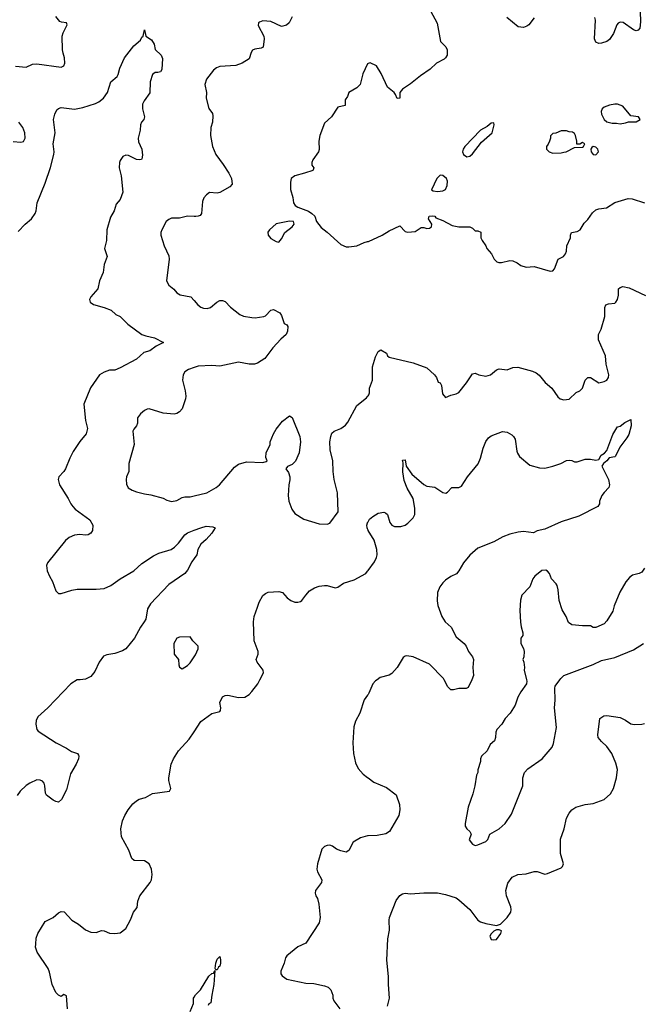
# Model space of a CAD drawing. Header units: inches. Extents: x 2001573 to 2220545, y 644482 to 846830.
# Tile 259 of 656: x 2108701 to 2113335, y 707583 to 714913. Entities that reach past the tile are written whole.
import ezdxf

# ---------------------------------------------------------------- set-up
doc = ezdxf.new("R2010")
doc.units = ezdxf.units.IN
doc.header["$MEASUREMENT"] = 0
for name, color, linetype in [('C1700', 7, 'Continuous'), ('C1701', 7, 'Continuous'), ('C1710', 7, 'Continuous'), ('C1711', 7, 'Continuous')]:
    doc.layers.add(name, color=color, linetype=linetype)

msp = doc.modelspace()

# ---------------------------------------------------------------- linework, layer by layer
at = {"layer": 'C1700', "color": 5}
for points, elevation in [([(2109150.4, 710000), (2109130, 709997.7), (2109081.3, 709970), (2108910, 709789.6), (2108836.7, 709723.3), (2108823.8, 709696.2), (2108820.5, 709670), (2108828, 709630), (2108838, 709618), (2108974, 709530), (2109050.8, 709490), (2109086, 709466), (2109130.4, 709450.4), (2109138.8, 709438.8), (2109142, 709430), (2109139.1, 709410), (2109121.6, 709370), (2109080.5, 709299.5), (2109050, 709179), (2109012.5, 709107.5), (2108990, 709089.2), (2108970, 709093.2), (2108950, 709103.7), (2108900.1, 709140.1), (2108894, 709154), (2108889.5, 709209.5), (2108882.7, 709230), (2108870, 709245.2), (2108852.9, 709252.9), (2108830, 709253.3), (2108777.3, 709230), (2108750, 709211.6), (2108705.5, 709170), (2108682.9, 709137.1)], 320), ([(2109058, 707550), (2109050, 707646), (2109030, 707655.3), (2109010, 707642), (2108990, 707652.3), (2108970, 707672), (2108942.4, 707730), (2108922.9, 707822.9), (2108912.8, 707850), (2108830.9, 707970.9), (2108819.7, 708010), (2108820.4, 708030), (2108824.9, 708075.1), (2108837.4, 708110), (2108890, 708199.1), (2108949.7, 708230.3), (2108990, 708264.4), (2109010, 708274), (2109031.3, 708271.3), (2109089, 708209), (2109139.5, 708179.5), (2109190, 708137.6), (2109230, 708120.3), (2109270, 708119.1), (2109310, 708133.4), (2109330, 708130.5), (2109370, 708112.4), (2109409.6, 708110.4), (2109450, 708116), (2109490, 708146.8), (2109526.7, 708213.3), (2109548.2, 708270), (2109575.3, 708304.7), (2109581.5, 708350), (2109595, 708390), (2109671.1, 708490), (2109681.1, 708510), (2109688, 708550), (2109682, 708590), (2109666, 708630), (2109630, 708650.8), (2109552.8, 708652.8), (2109536.9, 708670), (2109513.6, 708730), (2109459.8, 708830), (2109453.5, 708890), (2109465.3, 708950), (2109483.2, 708990), (2109509, 709030), (2109544.3, 709075.7), (2109570, 709098.5), (2109590, 709110.2), (2109636.9, 709123.1), (2109690, 709152), (2109817.2, 709170), (2109827, 709190), (2109811.6, 709250), (2109811.8, 709270), (2109829.6, 709370), (2109846.6, 709410), (2109884.4, 709470), (2109962.9, 709557.1), (2110000, 709612.8)], 320), ([(2109970.9, 707530), (2109994.3, 707590), (2109996, 707630), (2110000, 707637.1)], 280)]:
    msp.add_lwpolyline(points, dxfattribs=dict(at, elevation=elevation))
at = {"layer": 'C1701', "color": 5}
for points, elevation in [([(2108670, 714566.7), (2108750, 714560.9), (2108797.5, 714582.5), (2108830, 714585.5), (2109010, 714559.1), (2109029.5, 714570.5), (2109036.2, 714590), (2109035.6, 714630), (2109024, 714664), (2109020.7, 714690), (2109018.5, 714790), (2109025.3, 714814.7), (2109055.1, 714875.1), (2109049.3, 714889.3), (2109013.6, 714893.6), (2109000.1, 714900.1), (2108970, 714937.2)], 340), ([(2108690, 713336.5), (2108741.1, 713390), (2108790, 713430.3), (2108815.7, 713470), (2108823.1, 713490), (2108830.9, 713550), (2108890, 713696.3), (2108930, 713814), (2108955.6, 713910), (2108958.7, 713930), (2108950.9, 713990), (2108964.4, 714070), (2108952.4, 714170), (2108962.6, 714210), (2108978.9, 714241.1), (2108990, 714253), (2109010, 714259.3), (2109110, 714247.7), (2109170, 714259.5), (2109265.2, 714290), (2109290, 714302), (2109326, 714330), (2109355.8, 714370), (2109379.7, 714450), (2109426, 714490), (2109435.2, 714504.8), (2109447, 714553), (2109481.1, 714630), (2109550, 714719.1), (2109599.2, 714760.8), (2109610, 714782), (2109619.3, 714790), (2109630, 714838), (2109639.1, 714790), (2109682.8, 714762.8), (2109701.6, 714730), (2109710, 714691.3), (2109754.8, 714650), (2109764.5, 714624.5), (2109758.3, 714541.7), (2109750, 714524), (2109730, 714519.3), (2109710, 714520.9), (2109690, 714505.2), (2109673.1, 714450), (2109670.2, 714369.8), (2109628.2, 714310), (2109615.8, 714284.2), (2109614.6, 714250), (2109630.5, 714189.5), (2109626, 714170), (2109607.3, 714150), (2109600.7, 714130), (2109599.1, 714090), (2109583, 714030), (2109584.4, 714004.4), (2109610.4, 713950), (2109614.2, 713905.8), (2109610, 713878), (2109607.1, 713872.9), (2109590.5, 713869.5), (2109570, 713873.6), (2109510, 713902), (2109490, 713904.5), (2109470, 713894), (2109450, 713866), (2109444.4, 713850), (2109441.3, 713810), (2109455.5, 713750), (2109470, 713628.7), (2109450, 713575.1), (2109420.5, 713539.5), (2109403.7, 713490), (2109377.8, 713442.2), (2109350.3, 713350), (2109348.4, 713270), (2109333, 713210), (2109352.7, 713150), (2109330.4, 713090), (2109321.6, 713030), (2109294.4, 712970), (2109282, 712910), (2109231.3, 712850), (2109221, 712830), (2109226, 712810), (2109250, 712794), (2109329.3, 712770.7), (2109381, 712750), (2109418, 712718), (2109450, 712704.7), (2109505.5, 712645.5), (2109610, 712570.6), (2109639, 712559), (2109705.5, 712545.5), (2109770.5, 712510), (2109717.5, 712482.5), (2109670.8, 712449.2), (2109625.5, 712434.5), (2109570, 712385.1), (2109450, 712322), (2109410, 712304.5), (2109370, 712303.7), (2109330, 712289.5), (2109294.8, 712270), (2109227.2, 712172.8), (2109179.5, 712050), (2109192, 711930), (2109204.9, 711870), (2109197.1, 711830), (2109148.1, 711771.9), (2109100.4, 711699.6), (2109074.3, 711650), (2109041.6, 711570), (2109030.2, 711549.8), (2108993, 711510), (2108988.2, 711490), (2108997, 711450), (2109063.1, 711350), (2109081.3, 711310), (2109095.8, 711290), (2109114.4, 711270), (2109223, 711190), (2109244.9, 711150), (2109242.8, 711110), (2109231, 711090), (2109210, 711078), (2109190, 711075.6), (2109150, 711081.7), (2109110, 711076), (2109070, 711057.4), (2109042.9, 711037.1), (2108907.4, 710870), (2108901.1, 710850), (2108904.6, 710810), (2108922, 710770), (2108946.7, 710730), (2108970, 710661), (2108990, 710642), (2109010, 710640.4), (2109090, 710666), (2109130, 710673.4), (2109270, 710674), (2109330, 710679.7), (2109379.7, 710700.3), (2109449.7, 710750), (2109550, 710811.5), (2109610, 710864.2), (2109697.8, 710922.2), (2109738, 710942), (2109829.3, 710970), (2109854.2, 710985.8), (2109883.5, 711016.5), (2109930, 711079.3), (2109950, 711093.7), (2110000, 711112.7)], 320), ([(2108653.8, 714006.2), (2108710, 714001.5), (2108730, 714007), (2108741.5, 714030), (2108739.4, 714070), (2108724, 714110), (2108695.3, 714150)], 340), ([(2110000, 713448.6), (2109950, 713449.7), (2109890, 713435.1), (2109830, 713436.9), (2109810, 713427), (2109790.6, 713410), (2109759.1, 713350), (2109750.7, 713330), (2109750.6, 713310), (2109776.4, 713230), (2109810, 713154.8), (2109814.6, 713130), (2109794.4, 712970), (2109810, 712936.3), (2109847.2, 712907.2), (2109870, 712879.3), (2109895.5, 712864.5), (2109976, 712850), (2110000, 712822.2)], 340), ([(2110000, 712324.5), (2109958.8, 712310), (2109930, 712291.8), (2109917.1, 712270), (2109913.7, 712230), (2109933.1, 712150), (2109937.4, 712110), (2109934.9, 712090), (2109910, 712017.2), (2109890, 711995.1), (2109870, 711982), (2109850, 711977.6), (2109770, 711983), (2109664.9, 712015.1), (2109650, 712014), (2109630, 712005.1), (2109599.9, 711980.1), (2109578, 711950), (2109577.1, 711910), (2109570.5, 711890), (2109550, 711866), (2109542.6, 711850), (2109552.2, 711750), (2109513, 711610), (2109513, 711550), (2109496.3, 711510), (2109493.4, 711490), (2109495.9, 711455.9), (2109508.3, 711428.3), (2109538, 711410), (2109570, 711398), (2109630, 711382.4), (2109676.7, 711376.7), (2109770, 711351), (2109795.9, 711335.9), (2109830, 711327.7), (2109870, 711332.7), (2109910, 711356.4), (2109930, 711362), (2109970, 711360.9), (2110000, 711367.9)], 340), ([(2110000, 710903.1), (2109982, 710878), (2109950, 710816), (2109930.4, 710790), (2109810, 710709.8), (2109674.4, 710565.6), (2109653.2, 710526.8), (2109638.9, 710450), (2109628.4, 710430), (2109600.2, 710390), (2109554.7, 710310), (2109490.9, 710229.1), (2109466.4, 710213.6), (2109410, 710196.1), (2109350, 710186), (2109324.7, 710175.3), (2109292, 710130), (2109259.3, 710060.7), (2109230, 710024.2), (2109190, 710004.4), (2109150.4, 710000)], 320), ([(2110000, 710278.6), (2109989.3, 710289.3), (2109970, 710318), (2109890, 710315.3), (2109870.9, 710309.1), (2109848.2, 710270), (2109851.3, 710190), (2109882, 710150), (2109884.7, 710110), (2109890, 710094), (2109910, 710082), (2109950, 710104.7), (2109970, 710124.7), (2110000, 710169.7)], 340)]:
    msp.add_lwpolyline(points, dxfattribs=dict(at, elevation=elevation))
at = {"layer": 'C1710', "color": 5}
for points, elevation in [([(2110000, 709612.8), (2110050, 709687.8), (2110130, 709748.5), (2110190, 709764.4), (2110195.6, 709770), (2110198, 709790), (2110191.1, 709830), (2110210, 709873), (2110230, 709883.1), (2110250, 709883.7), (2110330, 709866.4), (2110378, 709870), (2110409.3, 709890.7), (2110430, 709911.3), (2110474, 709970), (2110489.5, 710000)], 320), ([(2111361.3, 710000), (2111348.5, 709991.5), (2111330, 709969.5), (2111300.4, 709899.6), (2111293.9, 709890.1), (2111290, 709884.5), (2111266, 709850), (2111233.7, 709750), (2111200.6, 709690), (2111187, 709650), (2111180.9, 709530), (2111184.6, 709450), (2111200.4, 709380.4), (2111219.7, 709339.7), (2111256.5, 709296.5), (2111290, 709272), (2111293.9, 709269.1), (2111337.3, 709237.3), (2111430, 709198), (2111504, 709144), (2111527.7, 709070), (2111531.3, 709030), (2111522.8, 708990), (2111454, 708870), (2111426.6, 708853.4), (2111360.6, 708839.4), (2111293.9, 708838.7), (2111290, 708838.7), (2111237.2, 708822.8), (2111184.2, 708790), (2111150, 708729.2), (2111130, 708715.1), (2111090, 708724.7), (2111059.2, 708739.2), (2111030, 708760.7), (2111010, 708767), (2110990, 708766.6), (2110970, 708758), (2110950, 708739), (2110918.7, 708630), (2110913.4, 708590), (2110917.4, 708570), (2110949, 708510), (2110946.7, 708490), (2110902, 708430), (2110899.6, 708410), (2110904.2, 708390), (2110916.5, 708370), (2110926.3, 708330), (2110936.5, 708230), (2110929.1, 708190.9), (2110830, 708038.4), (2110770, 708011.5), (2110690, 707943.7), (2110680.4, 707930), (2110670.3, 707889.7), (2110643.8, 707830), (2110645.5, 707810), (2110654.6, 707794.6), (2110690, 707770.6), (2110830, 707742), (2110890, 707738), (2110970, 707720.7), (2110996, 707710), (2111018, 707690), (2111030.9, 707650.9), (2111031.3, 707630), (2111038, 707610), (2111084.7, 707550)], 320), ([(2112065.3, 710000), (2112038, 709942), (2112024.9, 709935.1), (2111970, 709933.6), (2111930, 709924), (2111910, 709924), (2111886.8, 709946.8), (2111859.6, 710000)], 320), ([(2112472.5, 710000), (2112474.8, 709990), (2112474, 709970), (2112430.4, 709910), (2112408, 709870), (2112387.7, 709810), (2112350.6, 709750), (2112313.4, 709710), (2112290, 709669.3), (2112253, 709630), (2112244.4, 709610), (2112243, 709570), (2112234.6, 709545.4), (2112202.8, 709517.2), (2112180.7, 709470), (2112138, 709430), (2112131.3, 709410), (2112131, 709390), (2112110.8, 709330), (2112110, 709308), (2112101, 709290), (2112088, 709210), (2112072.7, 709150), (2112038, 709050), (2112017.1, 708930), (2112016.3, 708910), (2112028.7, 708888.7), (2112051, 708870), (2112061, 708850), (2112047.1, 708807.1), (2112070, 708776), (2112090, 708766.8), (2112110, 708770.8), (2112170, 708796), (2112184, 708810), (2112199, 708850), (2112270, 708890.5), (2112314.5, 708930), (2112362, 708998), (2112445.2, 709210), (2112445.2, 709270), (2112459, 709310), (2112483.2, 709336.8), (2112590, 709411), (2112663.3, 709496.7), (2112674.2, 709525.8), (2112696.1, 709643.9), (2112681.6, 709790), (2112686.6, 709846.6), (2112684.1, 709935.9), (2112687, 709953), (2112720.8, 710000)], 340), ([(2111438.9, 707570), (2111452.4, 707630), (2111444.7, 707730), (2111445.4, 707790), (2111432.7, 707912.7), (2111441, 708070), (2111454.3, 708134.3), (2111449.7, 708210), (2111453.3, 708230), (2111504, 708356), (2111530, 708393.7), (2111550, 708405.7), (2111570, 708410.3), (2111610, 708406), (2111710, 708414), (2111810, 708412.9), (2111870, 708400.9), (2111950, 708376.4), (2111970, 708361.3), (2112052.2, 708290), (2112110, 708210.5), (2112130, 708198.4), (2112170, 708183.8), (2112250, 708170.7), (2112279.5, 708180.5), (2112329.6, 708230), (2112356.3, 708270), (2112358.9, 708290), (2112355.4, 708310), (2112324.2, 708390), (2112318.9, 708430), (2112334.3, 708485.7), (2112365.2, 708530), (2112408, 708550), (2112470, 708555.8), (2112530, 708571.7), (2112552.6, 708572.6), (2112610, 708552.4), (2112630, 708556.4), (2112730, 708599.1), (2112740.9, 708610), (2112749.4, 708630), (2112725.7, 708705.7), (2112726.7, 708813.3), (2112754, 708890), (2112769.8, 708970.2), (2112790, 709007.3), (2112810, 709030.6), (2112839, 709050), (2112908.7, 709070), (2112970, 709077.4), (2113050, 709108.9), (2113096.9, 709150), (2113121.3, 709190), (2113143.6, 709270), (2113149.5, 709330.5), (2113138, 709378), (2113107, 709450), (2113070, 709502.7), (2113030, 709540.9), (2113007, 709570), (2113004.5, 709590), (2113019, 709710), (2113048.7, 709730), (2113070, 709733), (2113170, 709717.3), (2113210, 709698), (2113250, 709670.4), (2113273.8, 709666.2), (2113330, 709668), (2113350, 709672.7)], 320), ([(2110000, 707637.1), (2110010, 707654.8), (2110048.1, 707691.9), (2110110, 707793.4), (2110130, 707812), (2110144.5, 707815.5), (2110154, 707834), (2110146.7, 707730), (2110130.5, 707650.5), (2110124.7, 707595.3), (2110110, 707588), (2110104.9, 707575.1)], 280)]:
    msp.add_lwpolyline(points, dxfattribs=dict(at, elevation=elevation))
for points, elevation in [([(2112270, 708138), (2112250, 708138), (2112230, 708128), (2112210, 708108), (2112201, 708090), (2112210, 708066.8), (2112230, 708062.8), (2112250, 708066.8), (2112282, 708110), (2112286, 708130)], 320), ([(2110170, 707839.3), (2110160.9, 707840.9), (2110157.2, 707850), (2110160.4, 707890), (2110170, 707919.1), (2110190, 707938.8), (2110195.6, 707915.6), (2110195.2, 707890), (2110190, 707867.6), (2110180.5, 707859.5)], 280)]:
    msp.add_lwpolyline(points, close=True, dxfattribs=dict(at, elevation=elevation))
at = {"layer": 'C1711', "color": 5}
for points, elevation in [([(2113316.8, 715050), (2113321.8, 714898.2), (2113316, 714850), (2113304.9, 714835.1), (2113290, 714829.6), (2113270, 714837.4), (2113192, 714892), (2113170, 714894.5), (2113153.9, 714886.1), (2113145.3, 714874.7), (2113119.6, 714810), (2113090, 714765.4), (2113070, 714749.8), (2113030, 714738.2), (2113010, 714737.2), (2112990, 714746), (2112979.2, 714770), (2112985.3, 714910), (2112982.2, 714930)], 360), ([(2111758, 714978), (2111807.7, 714887.7), (2111832.2, 714750), (2111871.8, 714711.8), (2111882.6, 714690), (2111881.8, 714650), (2111870.8, 714629.2), (2111860.3, 714619.7), (2111803, 714590), (2111755.6, 714544.4), (2111684.4, 714495.6), (2111610, 714435.1), (2111550, 714397.2), (2111530.8, 714370), (2111530.3, 714329.7), (2111510, 714326), (2111497.5, 714357.5), (2111487, 714370), (2111438, 714410), (2111392.6, 714512.6), (2111357, 714570), (2111310, 714592.8), (2111293.9, 714586.7), (2111290, 714585.2), (2111254.6, 714510), (2111234.4, 714430), (2111210, 714406), (2111151.3, 714370), (2111139.8, 714340.2), (2111122.8, 714317.2), (2111124.7, 714275.3), (2111070, 714261.6), (2111022, 714190), (2110970, 714142.7), (2110935.8, 714050), (2110928.2, 714008.2), (2110930, 713948), (2110924, 713930), (2110882.8, 713870), (2110874.8, 713850), (2110876, 713830), (2110891.3, 713810), (2110885.4, 713794.6), (2110882, 713790), (2110822, 713770), (2110748.7, 713751.3), (2110720.7, 713730), (2110715.9, 713704.1), (2110716.3, 713650), (2110734, 713590), (2110738, 713550), (2110751, 713530), (2110770, 713517.3), (2110850, 713487.7), (2110874.8, 713470), (2110897.3, 713450), (2110910.7, 713410), (2110945.1, 713365.1), (2110990, 713330.6), (2111090, 713240.4), (2111130, 713222.4), (2111150, 713221.3), (2111210, 713230.3), (2111265.5, 713254.5), (2111290, 713261.1), (2111293.9, 713262.2), (2111297, 713263), (2111399.3, 713310), (2111450, 713340.5), (2111530, 713378), (2111570, 713336.3), (2111590, 713330.4), (2111643.3, 713336.7), (2111690, 713366), (2111710, 713366), (2111730, 713358), (2111750, 713362), (2111766, 713370), (2111768, 713390), (2111744, 713430), (2111749.6, 713450), (2111770, 713454), (2111790.7, 713450), (2111798, 713438), (2111850, 713419.1), (2111920.9, 713380.9), (2111970, 713370.6), (2112051.1, 713371.1), (2112070, 713362), (2112090, 713342), (2112110, 713342), (2112132, 713332), (2112134, 713290), (2112142, 713270), (2112170.9, 713230.9), (2112178, 713210), (2112211.3, 713170), (2112232, 713130), (2112251.1, 713111.1), (2112266, 713106), (2112286.8, 713106.8), (2112350, 713120.5), (2112370, 713119.1), (2112403.4, 713103.4), (2112430, 713084), (2112470, 713071.3), (2112530, 713076), (2112650, 713040.5), (2112670, 713043), (2112681.3, 713058.7), (2112709.6, 713130.4), (2112749.2, 713150), (2112762.9, 713170), (2112769.5, 713190), (2112772.7, 713230), (2112800.9, 713290), (2112800.9, 713310), (2112809, 713330), (2112850, 713337.4), (2112871.6, 713348.4), (2112902.2, 713397.8), (2112930, 713426.7), (2112963.8, 713476.2), (2112990, 713497.5), (2113010, 713504.5), (2113068.1, 713511.9), (2113130, 713552), (2113230, 713581.5), (2113259.4, 713579.4), (2113350, 713550.7)], 360), ([(2110730, 714934), (2110706, 714890), (2110687.7, 714872.3), (2110650, 714863.7), (2110570, 714899.5), (2110510, 714904.5), (2110484.8, 714895.2), (2110479.1, 714890), (2110477, 714870), (2110518, 714790), (2110520.7, 714770), (2110512.5, 714707.5), (2110499.5, 714700.5), (2110450, 714693), (2110434, 714686), (2110423, 714670), (2110410, 714622), (2110358, 714590), (2110310, 714572), (2110190, 714563.6), (2110165.8, 714554.2), (2110142.6, 714537.4), (2110090.6, 714470), (2110078, 714430), (2110090.6, 714370), (2110088.2, 714330), (2110110, 714252), (2110135.2, 714215.2), (2110138.5, 714198.5), (2110135.5, 714150), (2110124.9, 714110), (2110121.3, 714050), (2110135.6, 713970), (2110161.1, 713910), (2110216.3, 713836.3), (2110258, 713770), (2110277.3, 713730), (2110282.8, 713690), (2110264.7, 713670), (2110190, 713627), (2110170, 713622.9), (2110114, 713626), (2110090.5, 713609.5), (2110072.8, 713587.2), (2110061.3, 713558.7), (2110053.4, 713470), (2110043.8, 713456.2), (2110030.3, 713449.7), (2110011.7, 713448.3), (2110000, 713448.6)], 340), ([(2112530, 714927.1), (2112490, 714875.1), (2112475.8, 714864.2), (2112450, 714855.8), (2112410, 714860.4), (2112327.2, 714930)], 360), ([(2110000, 711367.9), (2110095.1, 711390), (2110162.9, 711430), (2110187.8, 711450), (2110299.1, 711580.9), (2110330, 711604), (2110390, 711622.4), (2110510, 711616.3), (2110536.5, 711623.5), (2110542, 711630), (2110532.9, 711652.9), (2110536, 711690), (2110565.2, 711750), (2110565.2, 711770), (2110589.6, 711830.4), (2110610, 711866), (2110656.6, 711923.4), (2110710, 711964.7), (2110730, 711952), (2110785.5, 711810), (2110792, 711770), (2110780.3, 711690), (2110753.3, 711626.7), (2110730, 711600.7), (2110694, 711586), (2110682.8, 711570), (2110702.6, 711542.6), (2110711.8, 711510), (2110711.8, 711488.2), (2110703.1, 711450), (2110700.5, 711370), (2110704.9, 711330), (2110725.5, 711270), (2110750, 711237.3), (2110815.2, 711195.2), (2110930, 711160.7), (2110990, 711158.8), (2111010, 711166), (2111072.3, 711250), (2111066.9, 711390), (2111041.5, 711490), (2111034.2, 711550), (2111032, 711630), (2111012.6, 711710), (2111009.6, 711770), (2111015.6, 711810), (2111025.4, 711834.6), (2111041.2, 711850), (2111090, 711868.8), (2111125.5, 711894.5), (2111142.5, 711917.5), (2111210, 712040.9), (2111281.6, 712098.4), (2111290, 712107.8), (2111293.9, 712112.1), (2111300.5, 712119.5), (2111305.4, 712134.6), (2111305.6, 712170), (2111326.8, 712230), (2111327.7, 712330), (2111350, 712402.8), (2111370, 712443), (2111390, 712456.3), (2111430, 712430.6), (2111439.3, 712410), (2111450, 712400.4), (2111630, 712359.7), (2111730, 712321.5), (2111788.6, 712270), (2111802.2, 712250), (2111815.5, 712215.5), (2111830.4, 712210), (2111839.3, 712190), (2111848.3, 712128.3), (2111870, 712101), (2111910, 712118), (2111950, 712128.2), (2111970, 712139.1), (2112026.6, 712210), (2112070, 712276), (2112090, 712282.8), (2112118, 712270), (2112170, 712258.9), (2112206, 712270), (2112250, 712306), (2112270, 712314.4), (2112330, 712306.4), (2112370, 712323), (2112407.7, 712327.7), (2112516.7, 712296.7), (2112544.7, 712284.7), (2112566.8, 712266.8), (2112611.7, 712211.7), (2112661, 712170), (2112705.3, 712105.3), (2112722.8, 712090), (2112750, 712083), (2112790, 712088), (2112842.7, 712137.3), (2112870, 712150.7), (2112889.7, 712170.3), (2112909.7, 712230), (2112930, 712250.4), (2112950, 712250.3), (2113010, 712210.4), (2113050, 712218.9), (2113069.5, 712230), (2113082, 712250), (2113085.4, 712270), (2113066.2, 712350), (2113061.4, 712410), (2113009.1, 712529.1), (2113009.7, 712570), (2113029.7, 712610.3), (2113056.6, 712703.4), (2113056, 712770), (2113064, 712790), (2113082, 712798), (2113130, 712804), (2113137.2, 712810), (2113149.3, 712830), (2113157.2, 712862.8), (2113158.4, 712910), (2113170, 712919.5), (2113190, 712925.8), (2113236, 712916), (2113359.1, 712859.1)], 340), ([(2110000, 712822.2), (2110027.7, 712790), (2110050, 712772.7), (2110070, 712764.6), (2110096.9, 712763.1), (2110121.2, 712770), (2110167.3, 712810), (2110190, 712822), (2110210, 712822), (2110230, 712815.8), (2110270, 712773.4), (2110338.6, 712718.6), (2110367.1, 712707.1), (2110430, 712695.6), (2110453.1, 712693.1), (2110517.2, 712702.8), (2110530.6, 712709.4), (2110570, 712751.8), (2110590, 712754.6), (2110636.4, 712730), (2110650.4, 712710), (2110670, 712651.3), (2110690, 712642), (2110698, 712630), (2110694.4, 712594.4), (2110684.7, 712570), (2110644.6, 712535.4), (2110585.5, 712470), (2110525.5, 712390), (2110470, 712356.3), (2110449.6, 712349.6), (2110410, 712348.2), (2110330, 712364), (2110190, 712333), (2110130, 712338.9), (2110030, 712335.1), (2110000, 712324.5)], 340), ([(2110489.5, 710000), (2110515.3, 710050), (2110512.7, 710070), (2110469.6, 710130), (2110461.6, 710150), (2110476.2, 710190), (2110476.9, 710210), (2110446.3, 710290), (2110440.5, 710430), (2110446.9, 710470), (2110470, 710541), (2110483, 710577), (2110510, 710626), (2110530, 710642.8), (2110550, 710650.6), (2110630, 710657.3), (2110658, 710650), (2110690.7, 710610), (2110718.8, 710590), (2110750, 710577.1), (2110770, 710576.4), (2110790, 710581.6), (2110800.9, 710590), (2110829.6, 710630.4), (2110859.1, 710660.9), (2110895.8, 710684.2), (2110930, 710697.1), (2110970, 710701.3), (2110990, 710700.4), (2111050, 710683.6), (2111070, 710687.6), (2111110, 710718.7), (2111190, 710742.6), (2111277, 710790), (2111290, 710807.7), (2111293.9, 710812.9), (2111341.9, 710878.1), (2111356.8, 710910), (2111360.9, 710930), (2111358.8, 710970), (2111339.2, 711039.2), (2111294.6, 711110), (2111293.9, 711112.2), (2111290, 711123.4), (2111287.7, 711130), (2111285.9, 711150), (2111290, 711167.4), (2111290.5, 711169.5), (2111293.9, 711175.1), (2111305.6, 711194.4), (2111330, 711215.3), (2111370, 711238.4), (2111410, 711246.8), (2111422.8, 711242.8), (2111438, 711230), (2111455.5, 711170), (2111470.8, 711150), (2111490, 711139.3), (2111538.6, 711141.4), (2111570, 711150.7), (2111590, 711165.5), (2111630, 711204.9), (2111640.7, 711230), (2111642, 711278), (2111630, 711348), (2111585.2, 711425.2), (2111563.6, 711483.6), (2111553.1, 711546.9), (2111555.3, 711615.3), (2111550, 711634), (2111570, 711636), (2111577.1, 711590), (2111618.6, 711530), (2111710, 711452.4), (2111730, 711441.3), (2111790, 711434.3), (2111850, 711393.4), (2111872.3, 711387.7), (2111885.2, 711394.8), (2111918, 711430), (2111970, 711430.8), (2111990, 711441), (2112033.2, 711510), (2112113, 711607), (2112131.6, 711650), (2112150, 711724.7), (2112170, 711774), (2112190, 711801.6), (2112210, 711816.5), (2112293.6, 711846.4), (2112330, 711842.8), (2112363.4, 711823.4), (2112377.3, 711810), (2112387.7, 711790), (2112400.3, 711700.3), (2112405.3, 711685.3), (2112422, 711662), (2112497.7, 711597.7), (2112570, 711577.1), (2112610, 711574.9), (2112670, 711590.6), (2112729.6, 711610.4), (2112770, 711630.6), (2112790, 711634), (2112810, 711630.7), (2112830, 711620.7), (2112850, 711620.7), (2112910, 711642.4), (2112950, 711642.6), (2112990, 711634.4), (2113010, 711639.1), (2113029.7, 711670.3), (2113054.2, 711685.8), (2113070, 711706.8), (2113114.9, 711825.1), (2113143.9, 711876.1), (2113150, 711882.8), (2113170, 711887.7), (2113205.3, 711914.7), (2113250, 711936), (2113252.8, 711890), (2113233.9, 711826.1), (2113220.7, 711799.3), (2113166.7, 711730), (2113135.3, 711664.7), (2113130, 711659.3), (2113087.3, 711652.7), (2113070, 711629.3), (2113046, 711610), (2113034, 711590), (2113083, 711490), (2113090.4, 711449.6), (2113086.8, 711430), (2113050, 711393.2), (2113033.4, 711370), (2113016, 711330), (2113016, 711310), (2113004.7, 711290), (2112863.4, 711216.6), (2112730, 711175.1), (2112610, 711121.6), (2112552.8, 711107.2), (2112526.2, 711093.8), (2112450, 711102.2), (2112410, 711098.2), (2112350, 711084.2), (2112296.9, 711063.1), (2112230, 711025.7), (2112110, 710978.3), (2112050, 710927.8), (2112004, 710870), (2111969.4, 710810.6), (2111951, 710789), (2111910, 710768.5), (2111870, 710740.9), (2111850, 710722.2), (2111827.5, 710690), (2111810.2, 710650), (2111807.5, 710587.5), (2111813, 710553), (2111842, 710470), (2111866.7, 710430), (2111912.7, 710390), (2111950, 710318.4), (2112008.2, 710270), (2112023.8, 710250), (2112040.5, 710210), (2112071, 710170), (2112078.8, 710150), (2112073.4, 710090), (2112079.5, 710030), (2112065.3, 710000)], 320), ([(2110000, 711112.7), (2110048.7, 711131.3), (2110090, 711141.7), (2110138.3, 711138.3), (2110154.8, 711130), (2110130.3, 711090), (2110090, 711044.7), (2110050.4, 711010), (2110027.3, 710970), (2110019.3, 710930), (2110000, 710903.1)], 320), ([(2113350.2, 710829.8), (2113330, 710799.3), (2113310.4, 710789.6), (2113262.4, 710777.6), (2113239.9, 710760.1), (2113212.3, 710727.7), (2113168.7, 710651.3), (2113124.9, 710550), (2113114.8, 710510), (2113070, 710437.2), (2113050, 710416), (2112990, 710388), (2112970, 710388), (2112950, 710402), (2112890, 710401.2), (2112810, 710409.3), (2112784.5, 710424.5), (2112769.2, 710470), (2112738.9, 710518.9), (2112717, 710590), (2112709.6, 710670), (2112701, 710701), (2112694.3, 710714.3), (2112659.3, 710750), (2112645.2, 710790), (2112630, 710809), (2112615.9, 710815.9), (2112586.6, 710813.4), (2112536, 710770), (2112521, 710750), (2112498.8, 710690), (2112437.3, 710630), (2112428.3, 710591.7), (2112424.1, 710515.9), (2112428, 710428), (2112432.7, 710392.7), (2112446, 710350), (2112444.7, 710330), (2112431.3, 710310), (2112431, 710270), (2112450, 710232), (2112454.8, 710210), (2112452, 710170), (2112444.7, 710150), (2112452, 710130), (2112458, 710090), (2112456, 710070), (2112472.5, 710000)], 340), ([(2110000, 710169.7), (2110010, 710184.7), (2110029, 710230), (2110028.7, 710250), (2110000, 710278.6)], 340), ([(2112720.8, 710000), (2112728, 710010), (2112750, 710031), (2112970, 710113), (2113030, 710142), (2113130, 710166.4), (2113270, 710221.1), (2113342.7, 710270)], 340), ([(2111859.6, 710000), (2111854.5, 710010), (2111750, 710115.3), (2111630, 710169.6), (2111582.6, 710177.4), (2111570, 710175.6), (2111554.7, 710165.3), (2111509.3, 710090.7), (2111470, 710046), (2111450, 710034.7), (2111384.7, 710015.3), (2111361.3, 710000)], 320)]:
    msp.add_lwpolyline(points, dxfattribs=dict(at, elevation=elevation))
for points, elevation in [([(2113150, 714285.2), (2113130, 714285.2), (2113090, 714276), (2113050, 714260.9), (2113034.8, 714250), (2113028, 714230), (2113030.7, 714210), (2113050.5, 714170.5), (2113070, 714154), (2113110, 714142), (2113143.5, 714143.5), (2113170, 714138.8), (2113210, 714146), (2113231.6, 714151.6), (2113290, 714152), (2113318, 714170), (2113316.4, 714176.4), (2113306, 714190), (2113250, 714198), (2113190, 714268.7)], 380), ([(2112230, 714146), (2112210, 714142.7), (2112181.1, 714118.9), (2112130, 714090.7), (2112013.8, 713970), (2112001.6, 713950), (2111997.5, 713930), (2112004.6, 713910), (2112030, 713892.5), (2112050, 713896.4), (2112070, 713913.5), (2112138.3, 714001.7), (2112218.4, 714070), (2112232.7, 714130)], 380), ([(2112770, 714086), (2112730, 714086), (2112690, 714068), (2112670, 714066), (2112652, 714048), (2112652, 714032), (2112644.7, 714010), (2112634.4, 713985.6), (2112622, 713970), (2112622, 713950), (2112642, 713930), (2112670, 713920.7), (2112730, 713922), (2112750, 713927.7), (2112769.3, 713930.7), (2112830, 713962), (2112890, 713964.7), (2112898, 713970), (2112906, 713990), (2112890, 713998), (2112870, 713986), (2112847.3, 713987.3), (2112848, 714010), (2112838, 714050), (2112830, 714066), (2112816.4, 714076.4), (2112790, 714078)], 380), ([(2112970, 713968.7), (2112958, 713962), (2112951.3, 713950), (2112954.8, 713930), (2112968.5, 713908.5), (2112990, 713907.3), (2113009, 713930), (2113004, 713950), (2112990, 713964)], 380), ([(2111830, 713754.8), (2111805.3, 713730), (2111767, 713647), (2111778.8, 713638.8), (2111810, 713634.9), (2111850, 713640.3), (2111870, 713648.7), (2111882, 713678), (2111884.3, 713710), (2111878.2, 713730), (2111850, 713753.7)], 380), ([(2110710, 713413.6), (2110610, 713392.3), (2110561, 713350), (2110547.5, 713332.5), (2110551, 713310), (2110570, 713284.7), (2110610, 713262), (2110630, 713258), (2110650, 713282), (2110675.3, 713330), (2110728.7, 713370), (2110744, 713390), (2110738, 713410)], 360)]:
    msp.add_lwpolyline(points, close=True, dxfattribs=dict(at, elevation=elevation))

doc.saveas('drawing.dxf')
